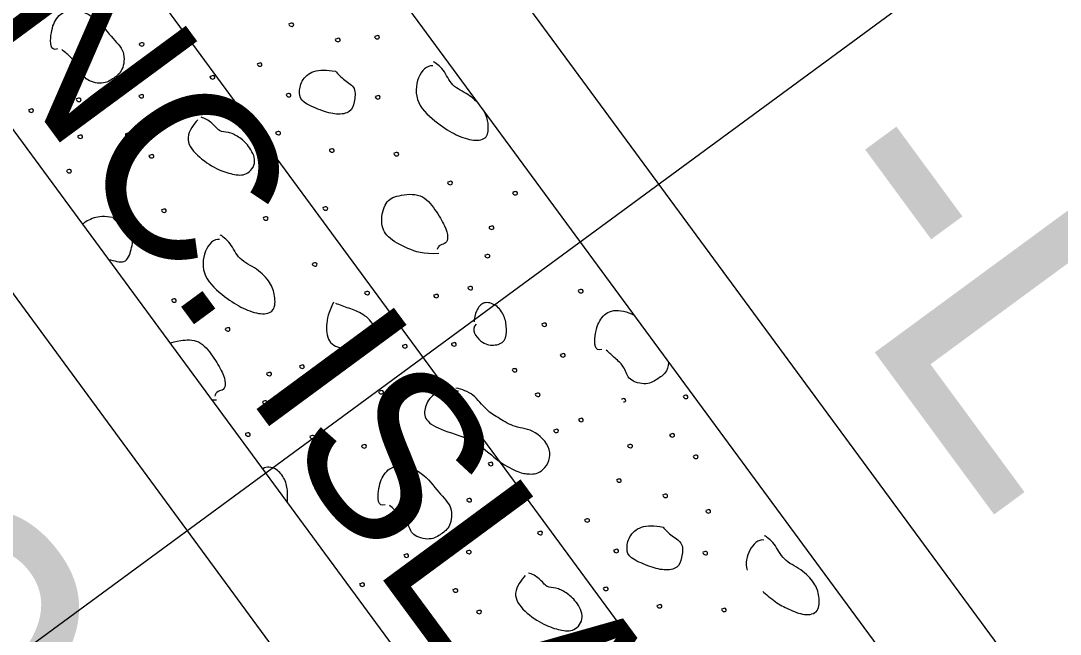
# Model space of a CAD drawing. Extents: x 1762196 to 1766326, y 709922 to 713142.
# Drawn here: x 1764067.86 to 1764089.17, y 711402.45 to 711415.03 of the extents above; entities that cross this region are included whole.
import ezdxf

# ---------------------------------------------------------------- set-up
doc = ezdxf.new("R2010")
doc.units = 0
for name, color, linetype in [('Old_Level_1', 7, 'Continuous'), ('Old_Level_10', 7, 'Continuous'), ('Prop Dimension', 7, 'Continuous'), ('Prop Horizontal Alignment', 7, 'Continuous'), ('Prop Horizontal Alignment Direction Label', 7, 'Continuous'), ('Prop Lane Lines', 7, 'Continuous'), ('Prop Superelevation Label', 7, 'Continuous')]:
    doc.layers.add(name, color=color, linetype=linetype)

msp = doc.modelspace()

# ---------------------------------------------------------------- linework, layer by layer
at = {"layer": 'Old_Level_1'}
for p, q in [((1764021.033, 711489.787), (1764091.181, 711394.379)), ((1764084.736, 711389.64), (1764014.587, 711485.049))]:
    msp.add_line(p, q, dxfattribs=at)
at = {"layer": 'Old_Level_10'}
for points in [[(1764068.617, 711414.454), (1764068.465, 711414.398), (1764068.467, 711414.772), (1764068.572, 711415.09), (1764068.848, 711415.311), (1764069.396, 711415.147), (1764069.723, 711414.678), (1764070.02, 711414.416), (1764069.961, 711413.983), (1764069.775, 711413.861), (1764069.555, 711413.706), (1764069.143, 711413.819), (1764069.112, 711414.076), (1764068.868, 711414.297), (1764068.79, 711414.371), (1764068.707, 711414.441)], [(1764073.369, 711414.972), (1764073.35, 711414.954), (1764073.4, 711414.898), (1764073.476, 711414.93), (1764073.45, 711414.986), (1764073.408, 711414.981), (1764073.385, 711414.972), (1764073.373, 711414.966)], [(1764074.319, 711414.661), (1764074.3, 711414.643), (1764074.35, 711414.583), (1764074.427, 711414.617), (1764074.4, 711414.676), (1764074.359, 711414.669), (1764074.336, 711414.66), (1764074.324, 711414.654)], [(1764075.125, 711414.716), (1764075.106, 711414.698), (1764075.157, 711414.642), (1764075.232, 711414.673), (1764075.206, 711414.732), (1764075.164, 711414.725), (1764075.141, 711414.716), (1764075.129, 711414.71)], [(1764070.299, 711414.57), (1764070.279, 711414.552), (1764070.33, 711414.495), (1764070.407, 711414.526), (1764070.381, 711414.585), (1764070.339, 711414.579), (1764070.316, 711414.57), (1764070.304, 711414.564)], [(1764072.717, 711414.156), (1764072.698, 711414.138), (1764072.747, 711414.082), (1764072.826, 711414.111), (1764072.798, 711414.171), (1764072.756, 711414.164), (1764072.733, 711414.155), (1764072.722, 711414.149)], [(1764076.31, 711414.104), (1764076.192, 711414.122), (1764075.973, 711413.9), (1764075.935, 711413.331), (1764076.429, 711412.902), (1764076.793, 711412.678), (1764077.162, 711412.55), (1764077.452, 711412.61), (1764077.452, 711412.916), (1764077.429, 711413.047), (1764077.374, 711413.158)], [(1764077.246, 711413.332), (1764077.2, 711413.382), (1764077.055, 711413.526), (1764076.688, 711413.682), (1764076.545, 711414.047), (1764076.364, 711414.17), (1764076.323, 711414.191)], [(1764071.751, 711413.896), (1764071.731, 711413.879), (1764071.782, 711413.819), (1764071.859, 711413.852), (1764071.831, 711413.912), (1764071.79, 711413.903), (1764071.767, 711413.896), (1764071.755, 711413.89)], [(1764074.317, 711413.995), (1764074.14, 711414.027), (1764073.836, 711414.031), (1764073.605, 711413.798), (1764073.562, 711413.533), (1764073.614, 711413.362), (1764074.016, 711413.19), (1764074.344, 711413.091), (1764074.638, 711413.146), (1764074.7, 711413.348), (1764074.747, 711413.67), (1764074.499, 711413.801), (1764074.362, 711413.94), (1764074.317, 711413.995)], [(1764069.008, 711413.434), (1764068.989, 711413.416), (1764069.04, 711413.357), (1764069.115, 711413.39), (1764069.09, 711413.449), (1764069.048, 711413.442), (1764069.025, 711413.434), (1764069.013, 711413.427)], [(1764070.292, 711413.507), (1764070.272, 711413.489), (1764070.323, 711413.43), (1764070.399, 711413.463), (1764070.374, 711413.522), (1764070.332, 711413.515), (1764070.309, 711413.506), (1764070.297, 711413.5)], [(1764073.311, 711413.529), (1764073.292, 711413.511), (1764073.342, 711413.452), (1764073.419, 711413.486), (1764073.391, 711413.545), (1764073.35, 711413.538), (1764073.327, 711413.529), (1764073.316, 711413.523)], [(1764075.138, 711413.485), (1764075.12, 711413.467), (1764075.168, 711413.409), (1764075.246, 711413.441), (1764075.219, 711413.5), (1764075.177, 711413.494), (1764075.155, 711413.485), (1764075.143, 711413.479)], [(1764068.03, 711413.213), (1764068.011, 711413.195), (1764068.06, 711413.135), (1764068.14, 711413.167), (1764068.112, 711413.228), (1764068.07, 711413.221), (1764068.047, 711413.212), (1764068.036, 711413.206)], [(1764071.493, 711413.001), (1764071.417, 711412.918), (1764071.195, 711412.63), (1764071.459, 711412.256), (1764071.894, 711411.972), (1764072.211, 711411.878), (1764072.502, 711411.839), (1764072.728, 711412.135), (1764072.538, 711412.482), (1764072.332, 711412.656), (1764072.113, 711412.763), (1764071.936, 711412.74), (1764071.792, 711412.948), (1764071.632, 711413.031), (1764071.561, 711413.052)], [(1764073.098, 711412.752), (1764073.078, 711412.734), (1764073.128, 711412.675), (1764073.206, 711412.707), (1764073.179, 711412.766), (1764073.137, 711412.76), (1764073.115, 711412.751), (1764073.103, 711412.744)], [(1764069.038, 711412.677), (1764069.019, 711412.659), (1764069.07, 711412.601), (1764069.148, 711412.633), (1764069.12, 711412.693), (1764069.078, 711412.685), (1764069.055, 711412.676), (1764069.044, 711412.67)], [(1764070.017, 711412.718), (1764069.997, 711412.701), (1764070.046, 711412.641), (1764070.125, 711412.673), (1764070.098, 711412.732), (1764070.056, 711412.726), (1764070.034, 711412.717), (1764070.022, 711412.711)], [(1764074.198, 711412.394), (1764074.18, 711412.376), (1764074.228, 711412.32), (1764074.306, 711412.349), (1764074.28, 711412.408), (1764074.238, 711412.402), (1764074.215, 711412.393), (1764074.203, 711412.387)], [(1764075.521, 711412.319), (1764075.502, 711412.301), (1764075.551, 711412.244), (1764075.628, 711412.276), (1764075.602, 711412.333), (1764075.56, 711412.328), (1764075.537, 711412.319), (1764075.525, 711412.313)], [(1764070.5, 711412.274), (1764070.481, 711412.256), (1764070.532, 711412.2), (1764070.607, 711412.231), (1764070.581, 711412.291), (1764070.539, 711412.284), (1764070.516, 711412.274), (1764070.504, 711412.268)], [(1764068.81, 711411.969), (1764068.791, 711411.951), (1764068.841, 711411.895), (1764068.917, 711411.927), (1764068.891, 711411.983), (1764068.849, 711411.978), (1764068.826, 711411.969), (1764068.814, 711411.963)], [(1764076.621, 711411.727), (1764076.602, 711411.709), (1764076.653, 711411.65), (1764076.729, 711411.683), (1764076.703, 711411.743), (1764076.661, 711411.736), (1764076.638, 711411.727), (1764076.627, 711411.721)], [(1764069.76, 711411.657), (1764069.74, 711411.64), (1764069.791, 711411.58), (1764069.868, 711411.614), (1764069.841, 711411.673), (1764069.799, 711411.665), (1764069.777, 711411.656), (1764069.765, 711411.65)], [(1764076.433, 711410.254), (1764076.114, 711410.242), (1764075.798, 711410.346), (1764075.351, 711410.583), (1764075.228, 711410.894), (1764075.328, 711411.337), (1764075.577, 711411.453), (1764076.09, 711411.508), (1764076.366, 711411.155), (1764076.578, 711410.803), (1764076.631, 711410.589), (1764076.587, 711410.45), (1764076.46, 711410.449), (1764076.407, 711410.369), (1764076.399, 711410.336)], [(1764077.955, 711411.517), (1764077.936, 711411.5), (1764077.985, 711411.44), (1764078.064, 711411.473), (1764078.036, 711411.534), (1764077.994, 711411.526), (1764077.971, 711411.517), (1764077.96, 711411.511)], [(1764070.756, 711411.157), (1764070.737, 711411.139), (1764070.787, 711411.084), (1764070.863, 711411.114), (1764070.837, 711411.174), (1764070.795, 711411.167), (1764070.772, 711411.158), (1764070.76, 711411.151)], [(1764074.064, 711411.205), (1764074.044, 711411.187), (1764074.094, 711411.128), (1764074.173, 711411.16), (1764074.145, 711411.22), (1764074.103, 711411.213), (1764074.081, 711411.203), (1764074.069, 711411.197)], [(1764069.757, 711410.992), (1764069.581, 711411.024), (1764069.355, 711411.01), (1764069.173, 711410.897), (1764069.134, 711410.86)], [(1764069.666, 711410.136), (1764069.775, 711410.114), (1764070.022, 711410.009), (1764070.14, 711410.344), (1764070.187, 711410.667), (1764069.939, 711410.798), (1764069.802, 711410.936), (1764069.757, 711410.992)], [(1764072.842, 711411), (1764072.822, 711410.982), (1764072.872, 711410.923), (1764072.95, 711410.955), (1764072.923, 711411.014), (1764072.881, 711411.007), (1764072.858, 711410.998), (1764072.847, 711410.993)], [(1764071.941, 711410.545), (1764071.823, 711410.563), (1764071.604, 711410.342), (1764071.566, 711409.772), (1764072.06, 711409.343), (1764072.424, 711409.12), (1764072.792, 711408.992), (1764073.083, 711409.052), (1764073.083, 711409.4), (1764072.997, 711409.656), (1764072.716, 711409.953), (1764072.319, 711410.124), (1764072.176, 711410.488), (1764071.994, 711410.611), (1764071.954, 711410.633)], [(1764077.471, 711410.811), (1764077.452, 711410.793), (1764077.503, 711410.734), (1764077.579, 711410.767), (1764077.553, 711410.827), (1764077.511, 711410.819), (1764077.488, 711410.81), (1764077.476, 711410.804)], [(1764070.579, 711410.482), (1764070.561, 711410.464), (1764070.608, 711410.405), (1764070.687, 711410.438), (1764070.66, 711410.497), (1764070.618, 711410.491), (1764070.595, 711410.482), (1764070.583, 711410.476)], [(1764077.388, 711410.228), (1764077.368, 711410.211), (1764077.419, 711410.153), (1764077.496, 711410.185), (1764077.47, 711410.243), (1764077.428, 711410.237), (1764077.405, 711410.227), (1764077.393, 711410.221)], [(1764073.846, 711410.058), (1764073.826, 711410.04), (1764073.876, 711409.981), (1764073.955, 711410.012), (1764073.926, 711410.073), (1764073.885, 711410.065), (1764073.862, 711410.056), (1764073.851, 711410.051)], [(1764077.036, 711409.571), (1764077.016, 711409.554), (1764077.066, 711409.495), (1764077.145, 711409.527), (1764077.118, 711409.585), (1764077.076, 711409.579), (1764077.053, 711409.57), (1764077.041, 711409.564)], [(1764074.921, 711409.469), (1764074.901, 711409.451), (1764074.952, 711409.392), (1764075.028, 711409.425), (1764075.003, 711409.484), (1764074.961, 711409.477), (1764074.938, 711409.468), (1764074.927, 711409.462)], [(1764076.334, 711409.409), (1764076.315, 711409.392), (1764076.365, 711409.333), (1764076.443, 711409.364), (1764076.416, 711409.424), (1764076.375, 711409.416), (1764076.352, 711409.407), (1764076.34, 711409.401)], [(1764079.301, 711409.509), (1764079.282, 711409.491), (1764079.33, 711409.433), (1764079.409, 711409.465), (1764079.381, 711409.524), (1764079.34, 711409.518), (1764079.317, 711409.509), (1764079.305, 711409.503)], [(1764070.961, 711409.315), (1764070.943, 711409.297), (1764070.992, 711409.24), (1764071.069, 711409.273), (1764071.043, 711409.329), (1764071, 711409.325), (1764070.978, 711409.315), (1764070.966, 711409.309)], [(1764074.279, 711409.255), (1764074.171, 711409.046), (1764074.113, 711408.781), (1764074.162, 711408.378), (1764074.539, 711408.29), (1764074.947, 711408.252), (1764075.144, 711408.402), (1764075.162, 711408.771), (1764074.881, 711409.031), (1764074.59, 711409.133), (1764074.407, 711409.199), (1764074.321, 711409.233)], [(1764077.199, 711408.809), (1764077.084, 711408.691), (1764077.307, 711408.403), (1764077.557, 711408.355), (1764077.816, 711408.437), (1764077.828, 711408.726), (1764077.793, 711408.974), (1764077.618, 711409.216), (1764077.344, 711409.284), (1764077.198, 711409.099), (1764077.156, 711408.918), (1764077.161, 711408.858)], [(1764079.775, 711408.287), (1764079.623, 711408.232), (1764079.625, 711408.606), (1764079.73, 711408.924), (1764079.985, 711409.14), (1764080.296, 711409.067), (1764080.439, 711408.99)], [(1764072.062, 711408.723), (1764072.042, 711408.706), (1764072.093, 711408.647), (1764072.169, 711408.68), (1764072.143, 711408.74), (1764072.102, 711408.733), (1764072.079, 711408.724), (1764072.067, 711408.718)], [(1764078.553, 711408.82), (1764078.534, 711408.802), (1764078.583, 711408.745), (1764078.662, 711408.776), (1764078.634, 711408.835), (1764078.592, 711408.829), (1764078.569, 711408.82), (1764078.557, 711408.814)], [(1764070.932, 711408.414), (1764070.965, 711408.431), (1764071.115, 711408.478), (1764071.53, 711408.505), (1764071.806, 711408.151), (1764072.019, 711407.8), (1764072.071, 711407.586), (1764072.028, 711407.447), (1764071.901, 711407.445), (1764071.848, 711407.366), (1764071.84, 711407.333)], [(1764075.694, 711408.379), (1764075.675, 711408.361), (1764075.724, 711408.301), (1764075.803, 711408.333), (1764075.775, 711408.393), (1764075.733, 711408.386), (1764075.711, 711408.377), (1764075.699, 711408.372)], [(1764076.7, 711408.418), (1764076.68, 711408.4), (1764076.73, 711408.342), (1764076.808, 711408.375), (1764076.783, 711408.433), (1764076.739, 711408.428), (1764076.716, 711408.418), (1764076.704, 711408.412)], [(1764074.189, 711408.153), (1764074.169, 711408.136), (1764074.221, 711408.077), (1764074.296, 711408.11), (1764074.27, 711408.17), (1764074.229, 711408.162), (1764074.206, 711408.152), (1764074.194, 711408.146)], [(1764078.933, 711408.193), (1764078.913, 711408.176), (1764078.962, 711408.115), (1764079.042, 711408.148), (1764079.014, 711408.209), (1764078.972, 711408.201), (1764078.95, 711408.192), (1764078.938, 711408.186)], [(1764081.146, 711408.028), (1764081.145, 711408.013), (1764081.129, 711407.823), (1764080.933, 711407.695), (1764080.712, 711407.54), (1764080.3, 711407.653), (1764080.27, 711407.91), (1764080.026, 711408.131), (1764079.948, 711408.205), (1764079.865, 711408.275)], [(1764073.586, 711407.959), (1764073.567, 711407.941), (1764073.616, 711407.882), (1764073.694, 711407.914), (1764073.666, 711407.975), (1764073.625, 711407.967), (1764073.602, 711407.958), (1764073.59, 711407.952)], [(1764077.944, 711407.885), (1764077.925, 711407.868), (1764077.975, 711407.81), (1764078.052, 711407.842), (1764078.025, 711407.901), (1764077.983, 711407.895), (1764077.961, 711407.885), (1764077.949, 711407.879)], [(1764072.912, 711407.808), (1764072.892, 711407.79), (1764072.943, 711407.731), (1764073.019, 711407.763), (1764072.993, 711407.824), (1764072.952, 711407.816), (1764072.929, 711407.807), (1764072.917, 711407.801)], [(1764075.208, 711407.435), (1764075.189, 711407.418), (1764075.238, 711407.357), (1764075.316, 711407.391), (1764075.289, 711407.451), (1764075.248, 711407.443), (1764075.225, 711407.435), (1764075.213, 711407.429)], [(1764076.838, 711407.429), (1764076.617, 711407.45), (1764076.288, 711407.399), (1764076.141, 711407.109), (1764076.127, 711406.833), (1764076.49, 711406.623), (1764077.202, 711406.431), (1764077.613, 711406.004), (1764078.062, 711405.763), (1764078.243, 711405.731), (1764078.543, 711405.725), (1764078.824, 711406.169), (1764078.419, 711406.658), (1764077.982, 711406.676), (1764077.679, 711406.877), (1764077.409, 711407.025), (1764077.153, 711407.387), (1764076.911, 711407.468), (1764076.787, 711407.497)], [(1764076.36, 711407.438), (1764076.342, 711407.42), (1764076.391, 711407.363), (1764076.47, 711407.393), (1764076.442, 711407.454), (1764076.4, 711407.446), (1764076.377, 711407.437), (1764076.366, 711407.431)], [(1764071.874, 711407.251), (1764071.845, 711407.25), (1764071.817, 711407.25), (1764071.788, 711407.25)], [(1764072.828, 711407.225), (1764072.808, 711407.208), (1764072.86, 711407.15), (1764072.936, 711407.181), (1764072.911, 711407.24), (1764072.869, 711407.234), (1764072.845, 711407.224), (1764072.833, 711407.218)], [(1764078.416, 711407.382), (1764078.397, 711407.365), (1764078.448, 711407.307), (1764078.525, 711407.339), (1764078.499, 711407.397), (1764078.457, 711407.391), (1764078.434, 711407.382), (1764078.422, 711407.375)], [(1764080.218, 711407.214), (1764080.22, 711407.214), (1764080.237, 711407.21), (1764080.279, 711407.225), (1764080.248, 711407.283), (1764080.209, 711407.277), (1764080.189, 711407.269), (1764080.18, 711407.265)], [(1764081.45, 711407.34), (1764081.43, 711407.323), (1764081.481, 711407.264), (1764081.557, 711407.297), (1764081.532, 711407.356), (1764081.49, 711407.349), (1764081.467, 711407.339), (1764081.455, 711407.333)], [(1764079.305, 711406.866), (1764079.286, 711406.848), (1764079.335, 711406.788), (1764079.414, 711406.82), (1764079.386, 711406.881), (1764079.345, 711406.874), (1764079.322, 711406.865), (1764079.31, 711406.859)], [(1764072.476, 711406.568), (1764072.457, 711406.55), (1764072.507, 711406.491), (1764072.585, 711406.524), (1764072.558, 711406.582), (1764072.516, 711406.576), (1764072.493, 711406.567), (1764072.482, 711406.561)], [(1764078.793, 711406.64), (1764078.774, 711406.622), (1764078.823, 711406.566), (1764078.901, 711406.595), (1764078.875, 711406.655), (1764078.832, 711406.649), (1764078.809, 711406.64), (1764078.797, 711406.634)], [(1764073.797, 711406.514), (1764073.778, 711406.497), (1764073.828, 711406.438), (1764073.907, 711406.47), (1764073.88, 711406.529), (1764073.837, 711406.523), (1764073.814, 711406.514), (1764073.802, 711406.507)], [(1764081.174, 711406.552), (1764081.155, 711406.534), (1764081.204, 711406.474), (1764081.283, 711406.507), (1764081.256, 711406.566), (1764081.214, 711406.56), (1764081.191, 711406.551), (1764081.18, 711406.545)], [(1764074.858, 711406.325), (1764074.84, 711406.307), (1764074.887, 711406.248), (1764074.966, 711406.281), (1764074.939, 711406.34), (1764074.897, 711406.334), (1764074.874, 711406.325), (1764074.862, 711406.319)], [(1764080.313, 711406.33), (1764080.293, 711406.312), (1764080.344, 711406.254), (1764080.422, 711406.286), (1764080.394, 711406.345), (1764080.353, 711406.338), (1764080.33, 711406.329), (1764080.318, 711406.323)], [(1764077.452, 711405.963), (1764077.433, 711405.946), (1764077.481, 711405.886), (1764077.561, 711405.918), (1764077.533, 711405.978), (1764077.492, 711405.971), (1764077.468, 711405.963), (1764077.457, 711405.957)], [(1764081.657, 711406.108), (1764081.638, 711406.09), (1764081.689, 711406.034), (1764081.765, 711406.065), (1764081.739, 711406.125), (1764081.697, 711406.117), (1764081.674, 711406.108), (1764081.662, 711406.102)], [(1764073.325, 711405.16), (1764073.332, 711405.175), (1764073.345, 711405.331), (1764073.307, 711405.596), (1764073.132, 711405.838), (1764072.935, 711405.887), (1764072.877, 711405.87), (1764072.828, 711405.836)], [(1764075.332, 711405.103), (1764075.18, 711405.048), (1764075.182, 711405.422), (1764075.287, 711405.74), (1764075.563, 711405.96), (1764076.112, 711405.797), (1764076.438, 711405.328), (1764076.736, 711405.065), (1764076.677, 711404.632), (1764076.491, 711404.511), (1764076.27, 711404.355), (1764075.858, 711404.469), (1764075.827, 711404.725), (1764075.584, 711404.946), (1764075.505, 711405.02), (1764075.422, 711405.09)], [(1764080.084, 711405.622), (1764080.066, 711405.604), (1764080.115, 711405.548), (1764080.192, 711405.58), (1764080.165, 711405.636), (1764080.123, 711405.631), (1764080.1, 711405.622), (1764080.089, 711405.616)], [(1764074.067, 711405.442), (1764074.048, 711405.424), (1764074.097, 711405.368), (1764074.176, 711405.398), (1764074.148, 711405.458), (1764074.106, 711405.451), (1764074.083, 711405.442), (1764074.071, 711405.436)], [(1764081.034, 711405.31), (1764081.015, 711405.293), (1764081.065, 711405.233), (1764081.142, 711405.267), (1764081.115, 711405.326), (1764081.074, 711405.318), (1764081.051, 711405.309), (1764081.04, 711405.303)], [(1764077.014, 711405.219), (1764076.994, 711405.202), (1764077.045, 711405.144), (1764077.122, 711405.176), (1764077.096, 711405.234), (1764077.054, 711405.229), (1764077.031, 711405.22), (1764077.019, 711405.214)], [(1764081.913, 711404.991), (1764081.895, 711404.973), (1764081.945, 711404.917), (1764082.021, 711404.948), (1764081.995, 711405.008), (1764081.953, 711405), (1764081.93, 711404.991), (1764081.918, 711404.985)], [(1764074.447, 711404.816), (1764074.427, 711404.798), (1764074.476, 711404.738), (1764074.556, 711404.77), (1764074.528, 711404.831), (1764074.486, 711404.823), (1764074.464, 711404.814), (1764074.452, 711404.808)], [(1764079.432, 711404.806), (1764079.414, 711404.788), (1764079.462, 711404.731), (1764079.541, 711404.761), (1764079.513, 711404.82), (1764079.471, 711404.813), (1764079.449, 711404.805), (1764079.437, 711404.799)], [(1764081.032, 711404.645), (1764080.855, 711404.677), (1764080.551, 711404.681), (1764080.321, 711404.448), (1764080.277, 711404.183), (1764080.33, 711404.012), (1764080.731, 711403.84), (1764081.06, 711403.741), (1764081.353, 711403.795), (1764081.415, 711403.997), (1764081.462, 711404.32), (1764081.214, 711404.45), (1764081.077, 711404.589), (1764081.032, 711404.645)], [(1764078.466, 711404.546), (1764078.446, 711404.528), (1764078.497, 711404.468), (1764078.574, 711404.501), (1764078.546, 711404.562), (1764078.505, 711404.553), (1764078.482, 711404.546), (1764078.47, 711404.54)], [(1764083.078, 711403.322), (1764083.132, 711403.276), (1764083.344, 711403.09), (1764083.592, 711402.965), (1764083.942, 711402.817), (1764084.24, 711402.885), (1764084.24, 711403.234), (1764084.154, 711403.49), (1764083.874, 711403.786), (1764083.476, 711403.958), (1764083.334, 711404.322), (1764083.152, 711404.445), (1764083.112, 711404.467)], [(1764083.098, 711404.379), (1764082.98, 711404.396), (1764082.78, 711404.194), (1764082.715, 711403.905), (1764082.756, 711403.76)], [(1764075.723, 711404.083), (1764075.704, 711404.066), (1764075.755, 711404.006), (1764075.831, 711404.039), (1764075.805, 711404.099), (1764075.764, 711404.091), (1764075.74, 711404.083), (1764075.728, 711404.077)], [(1764077.007, 711404.156), (1764076.987, 711404.139), (1764077.038, 711404.079), (1764077.114, 711404.112), (1764077.089, 711404.171), (1764077.047, 711404.164), (1764077.024, 711404.155), (1764077.012, 711404.149)], [(1764080.026, 711404.179), (1764080.007, 711404.161), (1764080.057, 711404.101), (1764080.134, 711404.135), (1764080.107, 711404.194), (1764080.065, 711404.187), (1764080.042, 711404.178), (1764080.031, 711404.172)], [(1764081.854, 711404.134), (1764081.835, 711404.117), (1764081.883, 711404.058), (1764081.962, 711404.091), (1764081.934, 711404.15), (1764081.893, 711404.144), (1764081.87, 711404.135), (1764081.858, 711404.128)], [(1764078.208, 711403.651), (1764078.132, 711403.568), (1764077.91, 711403.279), (1764078.174, 711402.905), (1764078.609, 711402.622), (1764078.926, 711402.527), (1764079.217, 711402.489), (1764079.443, 711402.784), (1764079.254, 711403.131), (1764079.047, 711403.306), (1764078.828, 711403.412), (1764078.652, 711403.39), (1764078.507, 711403.597), (1764078.348, 711403.681), (1764078.276, 711403.702)], [(1764074.819, 711403.488), (1764074.799, 711403.471), (1764074.849, 711403.41), (1764074.928, 711403.443), (1764074.9, 711403.504), (1764074.859, 711403.496), (1764074.836, 711403.487), (1764074.824, 711403.481)], [(1764076.732, 711403.367), (1764076.712, 711403.35), (1764076.761, 711403.29), (1764076.841, 711403.323), (1764076.813, 711403.382), (1764076.772, 711403.376), (1764076.749, 711403.367), (1764076.737, 711403.36)], [(1764079.813, 711403.401), (1764079.793, 711403.384), (1764079.843, 711403.325), (1764079.922, 711403.357), (1764079.894, 711403.415), (1764079.853, 711403.409), (1764079.83, 711403.4), (1764079.818, 711403.394)], [(1764075.827, 711402.952), (1764075.807, 711402.935), (1764075.858, 711402.877), (1764075.936, 711402.908), (1764075.908, 711402.968), (1764075.867, 711402.96), (1764075.844, 711402.951), (1764075.832, 711402.945)], [(1764080.913, 711403.043), (1764080.895, 711403.025), (1764080.944, 711402.969), (1764081.021, 711402.998), (1764080.995, 711403.058), (1764080.953, 711403.051), (1764080.93, 711403.042), (1764080.919, 711403.036)], [(1764082.236, 711402.968), (1764082.218, 711402.95), (1764082.266, 711402.893), (1764082.344, 711402.926), (1764082.317, 711402.982), (1764082.275, 711402.977), (1764082.252, 711402.968), (1764082.24, 711402.962)], [(1764077.215, 711402.924), (1764077.196, 711402.906), (1764077.247, 711402.85), (1764077.323, 711402.88), (1764077.297, 711402.941), (1764077.254, 711402.933), (1764077.231, 711402.924), (1764077.219, 711402.917)]]:
    msp.add_open_spline(points, degree=3, dxfattribs=at)
at = {"layer": 'Prop Horizontal Alignment'}
msp.add_line((1763362.475, 712378.732), (1764087.958, 711392.01), dxfattribs=at)
at = {"layer": 'Prop Lane Lines'}
for p, q in [((1763916.534, 711635.291), (1764092.792, 711395.564)), ((1763906.866, 711628.183), (1764083.124, 711388.456))]:
    msp.add_line(p, q, dxfattribs=at)
at = {"layer": 'Prop Superelevation Label'}
msp.add_line((1764101.892, 711427.08), (1764050.329, 711389.168), dxfattribs=at)

# ---------------------------------------------------------------- texts
at = {"layer": 'Prop Dimension'}
msp.add_text('PROP MONO. CONC. ISLAND', height=3.5, rotation=306.4003, dxfattribs=at).set_placement((1764043.894, 711446.134))
at = {"layer": 'Prop Horizontal Alignment Direction Label'}
for s, p in [('S36%%d19\'30.1"E', (1764046.238, 711422.619)), ('-L-', (1764083.072, 711411.358))]:
    msp.add_text(s, height=7, rotation=306.325, dxfattribs=at).set_placement(p)

doc.saveas('drawing.dxf')
